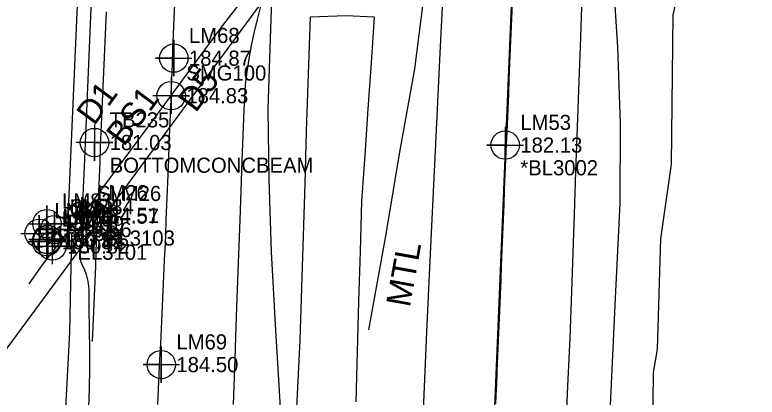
# Model space of a CAD drawing. Extents: x 2262665 to 2270527, y 505476 to 514960.
# Drawn here: x 2266242.1 to 2266364.6, y 510361.1 to 510424.3 of the extents above; entities that cross this region are included whole.
import ezdxf

# ---------------------------------------------------------------- set-up
doc = ezdxf.new("R2010")
doc.units = 0
for name, color, linetype in [('Default Symbol CELL', 7, 'Continuous'), ('Default Symbol Cogo Comment', 7, 'Continuous'), ('Default Symbol Cogo Elevation', 7, 'Continuous'), ('Default Symbol Cogo Number', 7, 'Continuous'), ('Exist Guardrail', 7, 'Continuous'), ('Exist Guardrail Text', 7, 'Continuous'), ('Exist Horizontal Alignment', 7, 'Continuous'), ('Exist Right of Way Line', 7, 'Continuous'), ('Exist Roads EOP', 7, 'Continuous'), ('Exist Roads EOT', 7, 'Continuous'), ('Exist Roads EOT Cogo Comment', 7, 'Continuous'), ('Exist Roads EOT Cogo Elevation', 7, 'Continuous'), ('Exist Roads EOT Cogo Number', 7, 'Continuous'), ('Exist Roads EOT Cogo Point CELL', 7, 'Continuous'), ('Exist Structure Major Bridge Seam Cogo Comment', 7, 'Continuous'), ('Exist Structure Major Bridge Seam Cogo Elevation', 7, 'Continuous'), ('Exist Structure Major Bridge Seam Cogo Number', 7, 'Continuous'), ('Exist Structure Major Bridge Seam Cogo Point CELL', 7, 'Continuous'), ('Exist Structure Major Bridge WW', 7, 'Continuous'), ('Exist Structure Major Deck Tunnel Box Culvert', 7, 'Continuous'), ('Exist Structure Major Deck Tunnel Box Culvert Cogo Comment', 7, 'Continuous'), ('Exist Structure Major Deck Tunnel Box Culvert Cogo Elevation', 7, 'Continuous'), ('Exist Structure Major Deck Tunnel Box Culvert Cogo Number', 7, 'Continuous'), ('Exist Structure Major Deck Tunnel Box Culvert Cogo Point CELL', 7, 'Continuous'), ('Exist Structure Major Deck Tunnel Box Culvert Text', 7, 'Continuous'), ('Exist Structure Minor Paved Ditch or Gutter', 7, 'Continuous'), ('Exist Vegetation Hedge Row', 7, 'Continuous')]:
    doc.layers.add(name, color=color, linetype=linetype)

msp = doc.modelspace()

# ---------------------------------------------------------------- linework, layer by layer
at = {"layer": 'Default Symbol CELL'}
for points in [[(2266267.9, 510413.9), (2266267.9, 510407.9), (2266267.9, 510410.9), (2266270.9, 510410.9), (2266264.9, 510410.9)], [(2266255.25, 510406.16), (2266255.25, 510400.16), (2266255.25, 510403.16), (2266258.25, 510403.16), (2266252.25, 510403.16)], [(2266253.16, 510394), (2266253.16, 510388), (2266253.16, 510391), (2266256.16, 510391), (2266250.16, 510391)], [(2266248.64, 510391.78), (2266248.64, 510385.78), (2266248.64, 510388.78), (2266251.64, 510388.78), (2266245.64, 510388.78)]]:
    msp.add_lwpolyline(points, dxfattribs=at)
for centre in [(2266267.9, 510410.9), (2266255.25, 510403.16), (2266253.16, 510391), (2266248.64, 510388.78)]:
    msp.add_circle(centre, 2.34, dxfattribs=at)
at = {"layer": 'Exist Guardrail'}
msp.add_line((2266250.8, 510388.26), (2266260.58, 510610.52), dxfattribs=at)
for points in [[(2266340.22, 510511.07), (2266339.26, 510484.64), (2266338.88, 510468.22), (2266339.23, 510456.4), (2266340.62, 510433.45), (2266341.52, 510418.91), (2266341.98, 510406.29), (2266341.94, 510393.06), (2266341.16, 510377.42), (2266339.55, 510343.25), (2266338.13, 510314.39), (2266336.91, 510286.44), (2266335.26, 510254.31), (2266334.39, 510233.28)], [(2266300.52, 510372.21), (2266303.26, 510387.41), (2266305.64, 510401.57), (2266308.1, 510415.32), (2266309.55, 510426.58), (2266310.94, 510436.4), (2266311.78, 510445.08), (2266312.02, 510450.5), (2266312.84, 510463.36), (2266313.52, 510475.02)], [(2266284.64, 510431.58), (2266284.07, 510415.44), (2266283.84, 510408.62), (2266284.03, 510397.07), (2266284.4, 510385.09), (2266285.12, 510372.08), (2266285.53, 510364.91), (2266285.96, 510358.39), (2266286.15, 510354.86), (2266286.07, 510344), (2266286.13, 510335.93), (2266285.57, 510322.27), (2266284.61, 510303.87), (2266283.3, 510279.81), (2266282.14, 510254.84), (2266280.79, 510232.67)], [(2266242.31, 510234.33), (2266243.95, 510259.62), (2266243.88, 510265.17), (2266245.25, 510277.54), (2266246.86, 510297.33), (2266249.2, 510334.2), (2266251.2, 510371.8), (2266251.53, 510388.08)]]:
    msp.add_lwpolyline(points, dxfattribs=at)
at = {"layer": 'Exist Guardrail Text'}
msp.add_line((2266267.89, 510410.72), (2266267.91, 510411.08), dxfattribs=at)
at = {"layer": 'Exist Horizontal Alignment'}
msp.add_line((2266320.5, 510340.11), (2266385.32, 511909.14), dxfattribs=at)
at = {"layer": 'Exist Right of Way Line'}
msp.add_line((2266927.92, 511303.77), (2265541.79, 509418.49), dxfattribs=at)
at = {"layer": 'Exist Roads EOP'}
for points in [[(2266338.76, 510506.55), (2266338.44, 510500.42), (2266338.12, 510493.16), (2266337.89, 510486.71), (2266337.64, 510479.86), (2266337.27, 510471.41), (2266336.89, 510462.7), (2266336.6, 510455.06), (2266336.35, 510447.99), (2266336.08, 510440.98), (2266335.83, 510434.09), (2266335.63, 510427.36), (2266335.43, 510420.51), (2266335.15, 510413.23), (2266334.87, 510405.76), (2266334.61, 510398.36), (2266334.38, 510391.34), (2266334.19, 510385), (2266333.97, 510378.48), (2266333.66, 510370.9), (2266333.3, 510362.91), (2266332.96, 510355.16)], [(2266309.28, 510354), (2266309.69, 510362.79), (2266310.1, 510371.88), (2266310.52, 510381.29), (2266310.95, 510390.5), (2266311.39, 510399.52), (2266311.83, 510408.69), (2266312.26, 510417.95), (2266312.69, 510426.63), (2266313.12, 510434.85), (2266313.58, 510444.17), (2266313.82, 510449.35), (2266314.22, 510458.3), (2266314.41, 510463.76), (2266314.38, 510467.32), (2266314.08, 510470.58), (2266313.78, 510473.49), (2266313.72, 510475.99)], [(2266282.83, 510430.69), (2266282.82, 510428.24), (2266282.82, 510426.92), (2266282.81, 510426.55), (2266282.75, 510426.11), (2266282.48, 510425.02), (2266282.08, 510423.5), (2266281.6, 510421.45), (2266281.11, 510419.17), (2266280.69, 510416.97), (2266280.36, 510414.83), (2266280.12, 510412.76), (2266279.88, 510408.58), (2266279.55, 510400.16), (2266279.2, 510390.31), (2266278.9, 510381.86), (2266278.64, 510374.39), (2266278.4, 510367.5), (2266278.1, 510359.88)], [(2266253.15, 510390.73), (2266253.14, 510389.53), (2266253.11, 510388.48), (2266253.07, 510387.43), (2266253.01, 510386.22), (2266252.94, 510385.13), (2266252.89, 510384.72), (2266252.82, 510384.41), (2266252.82, 510384.08), (2266252.93, 510383.62), (2266253.17, 510383.02), (2266253.53, 510382.28), (2266253.9, 510381.37), (2266254.16, 510380.26), (2266254.3, 510378.95), (2266254.34, 510375.78), (2266254.36, 510372.33), (2266254.42, 510368.77), (2266254.43, 510365.67), (2266254.36, 510362.59), (2266254.16, 510356.28)]]:
    msp.add_lwpolyline(points, dxfattribs=at)
at = {"layer": 'Exist Roads EOT'}
for points in [[(2266267.91, 510411.08), (2266268, 510413.58), (2266268.1, 510416.08), (2266268.2, 510418.57), (2266268.3, 510421.07), (2266268.39, 510423.57), (2266268.49, 510426.07)], [(2266324.18, 510426.19), (2266324.07, 510423.69), (2266323.96, 510421.19), (2266323.85, 510418.69), (2266323.74, 510416.2), (2266323.63, 510413.7), (2266323.53, 510411.2), (2266323.42, 510408.7), (2266323.31, 510406.21), (2266323.2, 510403.71), (2266323.16, 510402.91), (2266323.06, 510400.41), (2266322.96, 510397.91), (2266322.86, 510395.41), (2266322.76, 510392.92), (2266322.66, 510390.42), (2266322.56, 510387.92), (2266322.46, 510385.42), (2266322.36, 510382.92), (2266322.26, 510380.43), (2266322.16, 510377.93), (2266322.06, 510375.43), (2266321.95, 510372.93), (2266321.85, 510370.44), (2266321.75, 510367.94), (2266321.65, 510365.44), (2266321.55, 510362.94), (2266321.53, 510362.52), (2266321.43, 510360.02)], [(2266255.95, 510394.93), (2266256.06, 510397.42), (2266256.16, 510399.92), (2266256.26, 510402.42), (2266256.36, 510404.92), (2266256.47, 510407.41), (2266256.57, 510409.91), (2266256.67, 510412.41), (2266256.77, 510414.76), (2266256.88, 510417.26), (2266256.99, 510419.75), (2266257.1, 510422.25), (2266257.21, 510424.75)], [(2266265.7, 510359.9), (2266265.82, 510362.4), (2266265.94, 510364.9), (2266266.05, 510367.39), (2266266.17, 510369.89), (2266266.29, 510372.39), (2266266.41, 510374.89), (2266266.53, 510377.38), (2266266.64, 510379.88), (2266266.76, 510382.38), (2266266.88, 510384.87), (2266266.9, 510385.36), (2266267, 510387.86), (2266267.1, 510390.36), (2266267.2, 510392.86), (2266267.29, 510395.36), (2266267.39, 510397.85), (2266267.49, 510400.35), (2266267.59, 510402.85), (2266267.68, 510405.35), (2266267.78, 510407.85), (2266267.88, 510410.34), (2266267.89, 510410.72)], [(2266254.94, 510370.26), (2266255.04, 510372.75), (2266255.14, 510375.25), (2266255.25, 510377.75), (2266255.35, 510380.25), (2266255.45, 510382.74), (2266255.55, 510385.24), (2266255.66, 510387.74), (2266255.76, 510390.24), (2266255.86, 510392.74), (2266255.94, 510394.57)]]:
    msp.add_lwpolyline(points, dxfattribs=at)
at = {"layer": 'Exist Roads EOT Cogo Point CELL'}
for points in [[(2266268.33, 510420.1), (2266268.33, 510414.1), (2266268.33, 510417.1), (2266265.33, 510417.1), (2266271.33, 510417.1)], [(2266323, 510405.74), (2266323, 510399.74), (2266323, 510402.74), (2266320, 510402.74), (2266326, 510402.74)], [(2266266.26, 510369.47), (2266266.26, 510363.47), (2266266.26, 510366.47), (2266263.26, 510366.47), (2266269.26, 510366.47)]]:
    msp.add_lwpolyline(points, dxfattribs=at)
for centre in [(2266268.33, 510417.1), (2266323, 510402.74), (2266266.26, 510366.47)]:
    msp.add_circle(centre, 2.34, dxfattribs=at)
at = {"layer": 'Exist Structure Major Bridge Seam Cogo Point CELL'}
msp.add_lwpolyline([(2266250.18, 510391.13), (2266256.18, 510391.13), (2266253.18, 510391.13), (2266253.18, 510394.13), (2266253.18, 510388.13)], dxfattribs=at)
msp.add_circle((2266253.18, 510391.13), 2.34, dxfattribs=at)
at = {"layer": 'Exist Structure Major Bridge WW'}
msp.add_lwpolyline([(2266244.49, 510379.81), (2266246.66, 510382.93), (2266253.18, 510391.32)], dxfattribs=at)
at = {"layer": 'Exist Structure Major Deck Tunnel Box Culvert'}
msp.add_lwpolyline([(2266257.98, 510501.53), (2266257.18, 510483.84), (2266256.24, 510460.42), (2266255.32, 510440.82), (2266254.38, 510418.79), (2266253.55, 510399.16), (2266253.16, 510391), (2266253.32, 510391.2), (2266265.04, 510407), (2266276.05, 510422.01), (2266282.83, 510430.85), (2266283.61, 510448.41), (2266284.38, 510464.89), (2266285.14, 510483.13), (2266286.06, 510503.78)], dxfattribs=at)
at = {"layer": 'Exist Structure Major Deck Tunnel Box Culvert Cogo Point CELL'}
for points in [[(2266244.4, 510389.75), (2266250.4, 510389.75), (2266247.4, 510389.75), (2266247.4, 510392.75), (2266247.4, 510386.75)], [(2266245.64, 510388.78), (2266251.64, 510388.78), (2266248.64, 510388.78), (2266248.64, 510391.78), (2266248.64, 510385.78)], [(2266243.12, 510388.15), (2266249.12, 510388.15), (2266246.12, 510388.15), (2266246.12, 510391.15), (2266246.12, 510385.15)], [(2266244.44, 510387.17), (2266250.44, 510387.17), (2266247.44, 510387.17), (2266247.44, 510390.17), (2266247.44, 510384.17)], [(2266244.55, 510387.09), (2266250.55, 510387.09), (2266247.55, 510387.09), (2266247.55, 510390.09), (2266247.55, 510384.09)], [(2266244.34, 510386.78), (2266250.34, 510386.78), (2266247.34, 510386.78), (2266247.34, 510389.78), (2266247.34, 510383.78)], [(2266245.27, 510386.06), (2266251.27, 510386.06), (2266248.27, 510386.06), (2266248.27, 510389.06), (2266248.27, 510383.06)]]:
    msp.add_lwpolyline(points, dxfattribs=at)
for centre in [(2266247.4, 510389.75), (2266246.12, 510388.15), (2266248.64, 510388.78), (2266247.34, 510386.78), (2266247.44, 510387.17), (2266247.55, 510387.09), (2266248.27, 510386.06)]:
    msp.add_circle(centre, 2.34, dxfattribs=at)
at = {"layer": 'Exist Structure Minor Paved Ditch or Gutter'}
msp.add_lwpolyline([(2266288.43, 510354.84), (2266288.8, 510362.66), (2266289.17, 510370.49), (2266289.44, 510379.13), (2266289.71, 510387.77), (2266289.98, 510396.41), (2266290.24, 510405.05), (2266290.58, 510414.48), (2266290.91, 510423.91), (2266296.75, 510424.15), (2266301.4, 510423.94), (2266300.88, 510416.32), (2266300.36, 510408.71), (2266299.84, 510401.09), (2266299.32, 510393.47), (2266299.07, 510385.18), (2266298.83, 510376.89), (2266298.58, 510368.6), (2266298.34, 510360.31)], dxfattribs=at)
at = {"layer": 'Exist Vegetation Hedge Row'}
msp.add_lwpolyline([(2266345.24, 510259.36), (2266345.73, 510265.01), (2266346.48, 510269.45), (2266345.97, 510275.19), (2266347.94, 510288.03), (2266348.82, 510295.93), (2266349.57, 510302.81), (2266350.72, 510312.06), (2266351.1, 510323.01), (2266350.46, 510323.66), (2266348.19, 510325.46), (2266347.05, 510330), (2266347.14, 510336.13), (2266347.46, 510365.17), (2266348.15, 510368.99), (2266348.66, 510387.24), (2266350.43, 510399.61), (2266350.71, 510424.18), (2266351.87, 510429.54), (2266353.23, 510430.97), (2266355.6, 510431.45), (2266358.66, 510432.1), (2266361.21, 510432.97), (2266363.38, 510432.9)], dxfattribs=at)

# ---------------------------------------------------------------- texts
at = {"layer": 'Default Symbol Cogo Comment'}
msp.add_text('BOTTOMCONCBEAM', height=2.5, dxfattribs=at).set_placement((2266257.75, 510398.16))
at = {"layer": 'Default Symbol Cogo Elevation'}
for s, p in [('184.83', (2266270.4, 510409.65)), ('181.03', (2266257.75, 510401.91)), ('184.57', (2266255.66, 510389.75)), ('180.56', (2266251.14, 510387.53))]:
    msp.add_text(s, height=2.5, dxfattribs=at).set_placement(p)
at = {"layer": 'Default Symbol Cogo Number'}
for s, p in [('SMG100', (2266270.4, 510413.4)), ('TB235', (2266257.75, 510405.66)), ('SLM26', (2266255.66, 510393.5)), ('SLM84', (2266251.14, 510391.28))]:
    msp.add_text(s, height=2.5, dxfattribs=at).set_placement(p)
at = {"layer": 'Exist Guardrail Text'}
msp.add_text('MTL', height=4, rotation=79.7855, dxfattribs=at).set_placement((2266307.27, 510375.82))
at = {"layer": 'Exist Roads EOT Cogo Comment'}
msp.add_text('*BL3002', height=2.5, dxfattribs=at).set_placement((2266325.5, 510397.74))
at = {"layer": 'Exist Roads EOT Cogo Elevation'}
for s, p in [('184.87', (2266270.83, 510415.85)), ('182.13', (2266325.5, 510401.49)), ('184.50', (2266268.76, 510365.22))]:
    msp.add_text(s, height=2.5, dxfattribs=at).set_placement(p)
at = {"layer": 'Exist Roads EOT Cogo Number'}
for s, p in [('LM68', (2266270.83, 510419.6)), ('LM53', (2266325.5, 510405.24)), ('LM69', (2266268.76, 510368.97))]:
    msp.add_text(s, height=2.5, dxfattribs=at).set_placement(p)
at = {"layer": 'Exist Structure Major Bridge Seam Cogo Comment'}
msp.add_text('*BL3103', height=2.5, dxfattribs=at).set_placement((2266255.68, 510386.13))
at = {"layer": 'Exist Structure Major Bridge Seam Cogo Elevation'}
msp.add_text('184.51', height=2.5, dxfattribs=at).set_placement((2266255.68, 510389.88))
at = {"layer": 'Exist Structure Major Bridge Seam Cogo Number'}
msp.add_text('LM26', height=2.5, dxfattribs=at).set_placement((2266255.68, 510393.63))
at = {"layer": 'Exist Structure Major Deck Tunnel Box Culvert Cogo Comment'}
msp.add_text('*EL3101', height=2.5, dxfattribs=at).set_placement((2266251.14, 510383.78))
at = {"layer": 'Exist Structure Major Deck Tunnel Box Culvert Cogo Elevation'}
for s, p in [('180.59', (2266249.9, 510388.5)), ('180.56', (2266251.14, 510387.53)), ('180.55', (2266248.62, 510386.9)), ('180.81', (2266249.84, 510385.53)), ('180.57', (2266249.94, 510385.92)), ('180.84', (2266250.05, 510385.84)), ('180.82', (2266250.77, 510384.81))]:
    msp.add_text(s, height=2.5, dxfattribs=at).set_placement(p)
at = {"layer": 'Exist Structure Major Deck Tunnel Box Culvert Cogo Number'}
for s, p in [('LM83', (2266249.9, 510392.25)), ('LM84', (2266251.14, 510391.28)), ('LM82', (2266248.62, 510390.65)), ('LM79', (2266249.84, 510389.28)), ('LM81', (2266249.94, 510389.67)), ('LM80', (2266250.05, 510389.59)), ('LM78', (2266250.77, 510388.56))]:
    msp.add_text(s, height=2.5, dxfattribs=at).set_placement(p)
at = {"layer": 'Exist Structure Major Deck Tunnel Box Culvert Text'}
for s, p in [('D5', (2266271.95, 510407.95)), ('    D1', (2266251.64, 510401.03)), ('BS1', (2266260.1, 510402.35))]:
    msp.add_text(s, height=4, rotation=53.3302, dxfattribs=at).set_placement(p)

doc.saveas('drawing.dxf')
